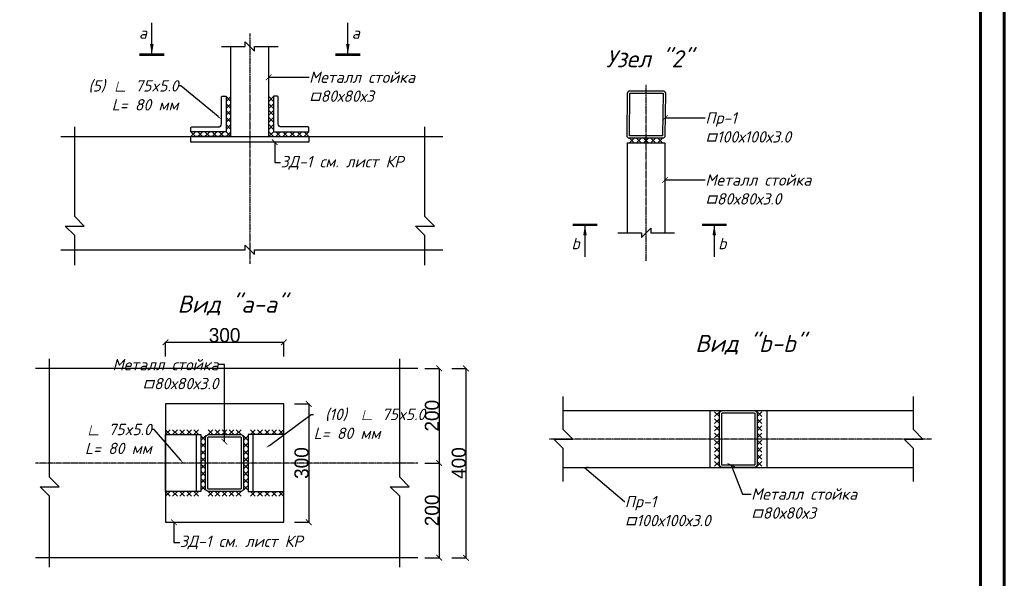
# Model space of a CAD drawing. Header units: millimetres. Extents: x 2063114 to 14983986, y -126020516 to 213791.
# Tile 323 of 656: x 2358987 to 2379792, y -1144324 to -1132524. Entities that reach past the tile are written whole.
import ezdxf
from ezdxf import colors
from ezdxf.entities.mleader import LeaderData, LeaderLine
from ezdxf.math import Vec2, Vec3

# ---------------------------------------------------------------- set-up
doc = ezdxf.new("R2010")
doc.units = ezdxf.units.MM
doc.linetypes.add('CENTER2', pattern=[1.125, 0.75, -0.125, 0.125, -0.125])
doc.linetypes.add('HIDDEN2', pattern=[4.7625, 3.175, -1.5875])
doc.layers.get('Defpoints').update_dxf_attribs({"color": 6, "lineweight": 35})
doc.layers.add('_print', color=6, linetype='Continuous', lineweight=60, plot=False)
doc.styles.add('size', font='exthalf2.shx', dxfattribs={"height": 300})
doc.styles.add('V@ler@Live', font='isocpeui.ttf')
doc.dimstyles.new('M 1-10 @', dxfattribs={"dimtxt": 300, "dimasz": 120, "dimexe": 10, "dimexo": 10, "dimtad": 1, "dimdec": 0, "dimlfac": 0.1, "dimzin": 1, "dimtxsty": 'size', "dimblk": 'ARCHTICK', "dimcen": 2.5, "dimclrd": 40, "dimclre": 40, "dimazin": 0, "dimtfac": 1, "dimtdec": 0, "dimtmove": 0, "dimatfit": 3, "dimldrblk": 'ARCHTICK', "dimfxl": 300, "dimfxlon": 1, "dimarcsym": 0})

# ---------------------------------------------------------------- blocks, each defined once
blk = doc.blocks.new('_ArchTick')
at = {"color": 0, "linetype": 'ByBlock', "const_width": 0.15}
blk.add_lwpolyline([(-0.5, -0.5), (0.5, 0.5)], dxfattribs=at)
blk = doc.blocks.new('*D2990')
at = {"color": 250, "lineweight": -2, "transparency": 16777216}
for p, q in [((2367551, -1139889), (2367861, -1139889)), ((2367851, -1139889), (2367851, -1141889)), ((2367551, -1141889), (2367861, -1141889))]:
    blk.add_line(p, q, dxfattribs=at)
at = {"layer": 'Defpoints', "color": 0, "lineweight": 30, "transparency": 16777216}
for p in [(2367397, -1139889), (2367397, -1141889), (2367851, -1141889)]:
    blk.add_point(p, dxfattribs=at)
at = {"color": 250, "lineweight": -2, "transparency": 16777216, "xscale": 120, "yscale": 120, "zscale": 120}
for p, rotation in [((2367851, -1139889), 90), ((2367851, -1141889), 270)]:
    blk.add_blockref('_ArchTick', p, dxfattribs=dict(at, rotation=rotation))
at = {"color": 0, "transparency": 16777216, "insert": (2367700, -1140889), "char_height": 300, "attachment_point": 5, "rotation": 90, "style": 'size'}
blk.add_mtext('200', dxfattribs=at)
blk = doc.blocks.new('*D2991')
at = {"color": 250, "lineweight": -2, "transparency": 16777216}
for p, q in [((2367551, -1141889), (2367861, -1141889)), ((2367851, -1141889), (2367851, -1143889)), ((2367551, -1143889), (2367861, -1143889))]:
    blk.add_line(p, q, dxfattribs=at)
at = {"layer": 'Defpoints', "color": 0, "lineweight": 30, "transparency": 16777216}
for p in [(2367397, -1141889), (2367397, -1143889), (2367851, -1143889)]:
    blk.add_point(p, dxfattribs=at)
at = {"color": 250, "lineweight": -2, "transparency": 16777216, "xscale": 120, "yscale": 120, "zscale": 120}
for p, rotation in [((2367851, -1141889), 90), ((2367851, -1143889), 270)]:
    blk.add_blockref('_ArchTick', p, dxfattribs=dict(at, rotation=rotation))
at = {"color": 0, "transparency": 16777216, "insert": (2367700, -1142889), "char_height": 300, "attachment_point": 5, "rotation": 90, "style": 'size'}
blk.add_mtext('200', dxfattribs=at)
blk = doc.blocks.new('*D2989')
at = {"color": 250, "lineweight": -2, "transparency": 16777216}
for p, q in [((2368117, -1139889), (2368427, -1139889)), ((2368417, -1139889), (2368417, -1143889)), ((2368117, -1143889), (2368427, -1143889))]:
    blk.add_line(p, q, dxfattribs=at)
at = {"layer": 'Defpoints', "color": 0, "lineweight": 30, "transparency": 16777216}
for p in [(2367397, -1139889), (2367397, -1143889), (2368417, -1143889)]:
    blk.add_point(p, dxfattribs=at)
at = {"color": 250, "lineweight": -2, "transparency": 16777216, "xscale": 120, "yscale": 120, "zscale": 120}
for p, rotation in [((2368417, -1139889), 90), ((2368417, -1143889), 270)]:
    blk.add_blockref('_ArchTick', p, dxfattribs=dict(at, rotation=rotation))
at = {"color": 0, "transparency": 16777216, "insert": (2368267, -1141889), "char_height": 300, "attachment_point": 5, "rotation": 90, "style": 'size'}
blk.add_mtext('400', dxfattribs=at)
blk = doc.blocks.new('*D2992')
at = {"color": 250, "lineweight": -2, "transparency": 16777216}
for p, q in [((2364796, -1140639), (2365106, -1140639)), ((2365096, -1140639), (2365096, -1143139)), ((2364796, -1143139), (2365106, -1143139))]:
    blk.add_line(p, q, dxfattribs=at)
at = {"layer": 'Defpoints', "color": 0, "lineweight": 30, "transparency": 16777216}
for p in [(2364566, -1140639), (2364566, -1143139), (2365096, -1143139)]:
    blk.add_point(p, dxfattribs=at)
at = {"color": 250, "lineweight": -2, "transparency": 16777216, "xscale": 120, "yscale": 120, "zscale": 120}
for p, rotation in [((2365096, -1140639), 90), ((2365096, -1143139), 270)]:
    blk.add_blockref('_ArchTick', p, dxfattribs=dict(at, rotation=rotation))
at = {"color": 0, "transparency": 16777216, "insert": (2364945, -1141889), "char_height": 300, "attachment_point": 5, "rotation": 90, "style": 'size'}
blk.add_mtext('300', dxfattribs=at)
blk = doc.blocks.new('*D2993')
at = {"color": 250, "lineweight": -2, "transparency": 16777216}
for p, q in [((2362066, -1139640), (2362066, -1139330)), ((2364568, -1139340), (2362066, -1139340)), ((2364568, -1139640), (2364568, -1139330))]:
    blk.add_line(p, q, dxfattribs=at)
at = {"layer": 'Defpoints', "color": 0, "lineweight": 30, "transparency": 16777216}
for p in [(2362066, -1139340), (2362066, -1140639), (2364568, -1141789)]:
    blk.add_point(p, dxfattribs=at)
at = {"color": 250, "lineweight": -2, "transparency": 16777216, "xscale": 120, "yscale": 120, "zscale": 120, "rotation": 180}
blk.add_blockref('_ArchTick', (2362066, -1139340), dxfattribs=at)
at = {"color": 250, "lineweight": -2, "transparency": 16777216, "xscale": 120, "yscale": 120, "zscale": 120}
blk.add_blockref('_ArchTick', (2364568, -1139340), dxfattribs=at)
at = {"color": 0, "transparency": 16777216, "insert": (2363317, -1139190), "char_height": 300, "attachment_point": 5, "style": 'size'}
blk.add_mtext('300', dxfattribs=at)
blk = doc.blocks.new('*U1590')
at = {"color": 0, "ltscale": 25}
blk.add_lwpolyline([(-59400, 42000), (0, 42000), (0, 0), (-59400, 0)], close=True, dxfattribs=at)
at = {"color": 0, "lineweight": 60, "ltscale": 25}
blk.add_lwpolyline([(-57400, 41500), (-500, 41500), (-500, 500), (-57400, 500)], close=True, dxfattribs=at)

msp = doc.modelspace()

# ---------------------------------------------------------------- linework, layer by layer
at = {"linetype": 'Continuous', "ltscale": 100}
for p, q in [((2361779.23816, -1133262.23626), (2361779.23816, -1132587.23626)), ((2365921.01232, -1133262.23626), (2365921.01232, -1132587.23626)), ((2370931.71787, -1136855.70128), (2370931.71787, -1137530.70128)), ((2373663.49202, -1136855.70128), (2373663.49202, -1137530.70128))]:
    msp.add_line(p, q, dxfattribs=at)
at = {"color": 252, "linetype": 'CENTER2'}
for p, q in [((2363850.12524, -1132812.54527), (2363850.12524, -1137683.91267)), ((2372222.60494, -1137627.52374), (2372222.60494, -1133900.56516)), ((2378252.4519, -1141381.23112), (2370178.16299, -1141381.23112)), ((2367396.95497, -1141888.9072), (2359322.66606, -1141888.9072))]:
    msp.add_line(p, q, dxfattribs=at)
for p, q in [((2363450.12524, -1134990.4138), (2363450.12524, -1133090.4138)), ((2364250.12524, -1134990.4138), (2364250.12524, -1133090.4138)), ((2363350.12524, -1134248.54072), (2363450.12524, -1134148.54072)), ((2363450.12524, -1134248.54072), (2363350.12524, -1134148.54072)), ((2364350.12524, -1134248.54072), (2364250.12524, -1134148.54072)), ((2364250.12524, -1134248.54072), (2364350.12524, -1134148.54072)), ((2363350.12524, -1134398.54072), (2363450.12524, -1134298.54072)), ((2363450.12524, -1134398.54072), (2363350.12524, -1134298.54072)), ((2363350.12524, -1134540.4138), (2363450.12524, -1134440.4138)), ((2363450.12524, -1134540.4138), (2363350.12524, -1134440.4138)), ((2364350.12524, -1134398.54072), (2364250.12524, -1134298.54072)), ((2364250.12524, -1134398.54072), (2364350.12524, -1134298.54072)), ((2364350.12524, -1134540.4138), (2364250.12524, -1134440.4138)), ((2364250.12524, -1134540.4138), (2364350.12524, -1134440.4138)), ((2363350.12524, -1134690.4138), (2363450.12524, -1134590.4138)), ((2363450.12524, -1134690.4138), (2363350.12524, -1134590.4138)), ((2364350.12524, -1134690.4138), (2364250.12524, -1134590.4138)), ((2364250.12524, -1134690.4138), (2364350.12524, -1134590.4138)), ((2362603.4235, -1134990.4138), (2362703.4235, -1134890.4138)), ((2362703.4235, -1134990.4138), (2362603.4235, -1134890.4138)), ((2362752.76385, -1134990.4138), (2362852.76385, -1134890.4138)), ((2362852.76385, -1134990.4138), (2362752.76385, -1134890.4138)), ((2362902.1042, -1134990.4138), (2363002.1042, -1134890.4138)), ((2363002.1042, -1134990.4138), (2362902.1042, -1134890.4138)), ((2363051.44455, -1134990.4138), (2363151.44455, -1134890.4138)), ((2363151.44455, -1134990.4138), (2363051.44455, -1134890.4138)), ((2363200.78489, -1134990.4138), (2363300.78489, -1134890.4138)), ((2363300.78489, -1134990.4138), (2363200.78489, -1134890.4138)), ((2363350.12524, -1134840.4138), (2363450.12524, -1134740.4138)), ((2363450.12524, -1134840.4138), (2363350.12524, -1134740.4138)), ((2363350.12524, -1134990.4138), (2363450.12524, -1134890.4138)), ((2363450.12524, -1134990.4138), (2363350.12524, -1134890.4138)), ((2364350.12524, -1134840.4138), (2364250.12524, -1134740.4138)), ((2364250.12524, -1134840.4138), (2364350.12524, -1134740.4138)), ((2364350.12524, -1134990.4138), (2364250.12524, -1134890.4138)), ((2364250.12524, -1134990.4138), (2364350.12524, -1134890.4138)), ((2364499.46559, -1134990.4138), (2364399.46559, -1134890.4138)), ((2364399.46559, -1134990.4138), (2364499.46559, -1134890.4138)), ((2364648.80594, -1134990.4138), (2364548.80594, -1134890.4138)), ((2364548.80594, -1134990.4138), (2364648.80594, -1134890.4138)), ((2364798.14628, -1134990.4138), (2364698.14628, -1134890.4138)), ((2364698.14628, -1134990.4138), (2364798.14628, -1134890.4138)), ((2364947.48663, -1134990.4138), (2364847.48663, -1134890.4138)), ((2364847.48663, -1134990.4138), (2364947.48663, -1134890.4138)), ((2365096.82698, -1134990.4138), (2364996.82698, -1134890.4138)), ((2364996.82698, -1134990.4138), (2365096.82698, -1134890.4138)), ((2359854.53744, -1134990.4138), (2367928.82634, -1134990.4138)), ((2363450.12524, -1134990.4138), (2362700.12524, -1134990.4138)), ((2371971.94529, -1135127.52374), (2371871.94529, -1135027.52374)), ((2371871.94529, -1135127.52374), (2371971.94529, -1135027.52374)), ((2372121.28564, -1135127.52374), (2372021.28564, -1135027.52374)), ((2372021.28564, -1135127.52374), (2372121.28564, -1135027.52374)), ((2372270.62599, -1135127.52374), (2372170.62599, -1135027.52374)), ((2372170.62599, -1135127.52374), (2372270.62599, -1135027.52374)), ((2372419.96633, -1135127.52374), (2372319.96633, -1135027.52374)), ((2372319.96633, -1135127.52374), (2372419.96633, -1135027.52374)), ((2372569.30668, -1135127.52374), (2372469.30668, -1135027.52374)), ((2372469.30668, -1135127.52374), (2372569.30668, -1135027.52374)), ((2371822.60494, -1135127.52374), (2372622.60494, -1135127.52374)), ((2371822.60494, -1135127.52374), (2371822.60494, -1137027.52374)), ((2372622.60494, -1135127.52374), (2372622.60494, -1137027.52374)), ((2367396.95497, -1139888.9072), (2359322.66606, -1139888.9072)), ((2370473.7508, -1140781.23112), (2377873.7508, -1140781.23112)), ((2373571.7393, -1140781.23112), (2373571.7393, -1141981.23112)), ((2373671.7393, -1140906.23112), (2373771.7393, -1140806.23112)), ((2373771.7393, -1140906.23112), (2373671.7393, -1140806.23112)), ((2374671.7393, -1140906.23112), (2374571.7393, -1140806.23112)), ((2374571.7393, -1140906.23112), (2374671.7393, -1140806.23112)), ((2374771.7393, -1140781.23112), (2374771.7393, -1141981.23112)), ((2373671.7393, -1141056.23112), (2373771.7393, -1140956.23112)), ((2373771.7393, -1141056.23112), (2373671.7393, -1140956.23112)), ((2373671.7393, -1141206.23112), (2373771.7393, -1141106.23112)), ((2373771.7393, -1141206.23112), (2373671.7393, -1141106.23112)), ((2374671.7393, -1141056.23112), (2374571.7393, -1140956.23112)), ((2374571.7393, -1141056.23112), (2374671.7393, -1140956.23112)), ((2374671.7393, -1141206.23112), (2374571.7393, -1141106.23112)), ((2374571.7393, -1141206.23112), (2374671.7393, -1141106.23112)), ((2362069.54064, -1141288.9072), (2362169.54064, -1141188.9072)), ((2362169.54064, -1141288.9072), (2362069.54064, -1141188.9072)), ((2362218.88099, -1141288.9072), (2362318.88099, -1141188.9072)), ((2362318.88099, -1141288.9072), (2362218.88099, -1141188.9072)), ((2362368.22133, -1141288.9072), (2362468.22133, -1141188.9072)), ((2362468.22133, -1141288.9072), (2362368.22133, -1141188.9072)), ((2362517.56168, -1141288.9072), (2362617.56168, -1141188.9072)), ((2362617.56168, -1141288.9072), (2362517.56168, -1141188.9072)), ((2362666.90203, -1141288.9072), (2362766.90203, -1141188.9072)), ((2362766.90203, -1141288.9072), (2362666.90203, -1141188.9072)), ((2362716.24238, -1141288.9072), (2362716.24238, -1142488.9072)), ((2362816.24238, -1141413.9072), (2362916.24238, -1141313.9072)), ((2362916.24238, -1141413.9072), (2362816.24238, -1141313.9072)), ((2362967.56168, -1141288.9072), (2363067.56168, -1141188.9072)), ((2363067.56168, -1141288.9072), (2362967.56168, -1141188.9072)), ((2363116.90203, -1141288.9072), (2363216.90203, -1141188.9072)), ((2363216.90203, -1141288.9072), (2363116.90203, -1141188.9072)), ((2363266.24238, -1141288.9072), (2363366.24238, -1141188.9072)), ((2363366.24238, -1141288.9072), (2363266.24238, -1141188.9072)), ((2363415.58272, -1141288.9072), (2363515.58272, -1141188.9072)), ((2363515.58272, -1141288.9072), (2363415.58272, -1141188.9072)), ((2363564.92307, -1141288.9072), (2363664.92307, -1141188.9072)), ((2363664.92307, -1141288.9072), (2363564.92307, -1141188.9072)), ((2363816.24238, -1141413.9072), (2363716.24238, -1141313.9072)), ((2363716.24238, -1141413.9072), (2363816.24238, -1141313.9072)), ((2363965.58272, -1141288.9072), (2363865.58272, -1141188.9072)), ((2363865.58272, -1141288.9072), (2363965.58272, -1141188.9072)), ((2363916.24238, -1141288.9072), (2363916.24238, -1142488.9072)), ((2364114.92307, -1141288.9072), (2364014.92307, -1141188.9072)), ((2364014.92307, -1141288.9072), (2364114.92307, -1141188.9072)), ((2364264.26342, -1141288.9072), (2364164.26342, -1141188.9072)), ((2364164.26342, -1141288.9072), (2364264.26342, -1141188.9072)), ((2364413.60376, -1141288.9072), (2364313.60376, -1141188.9072)), ((2364313.60376, -1141288.9072), (2364413.60376, -1141188.9072)), ((2364562.94411, -1141288.9072), (2364462.94411, -1141188.9072)), ((2364462.94411, -1141288.9072), (2364562.94411, -1141188.9072)), ((2373671.7393, -1141356.23112), (2373771.7393, -1141256.23112)), ((2373771.7393, -1141356.23112), (2373671.7393, -1141256.23112)), ((2374671.7393, -1141356.23112), (2374571.7393, -1141256.23112)), ((2374571.7393, -1141356.23112), (2374671.7393, -1141256.23112)), ((2362816.24238, -1141563.9072), (2362916.24238, -1141463.9072)), ((2362916.24238, -1141563.9072), (2362816.24238, -1141463.9072)), ((2363816.24238, -1141563.9072), (2363716.24238, -1141463.9072)), ((2363716.24238, -1141563.9072), (2363816.24238, -1141463.9072)), ((2373671.7393, -1141506.23112), (2373771.7393, -1141406.23112)), ((2373771.7393, -1141506.23112), (2373671.7393, -1141406.23112)), ((2374671.7393, -1141506.23112), (2374571.7393, -1141406.23112)), ((2374571.7393, -1141506.23112), (2374671.7393, -1141406.23112)), ((2362816.24238, -1141713.9072), (2362916.24238, -1141613.9072)), ((2362916.24238, -1141713.9072), (2362816.24238, -1141613.9072)), ((2363816.24238, -1141713.9072), (2363716.24238, -1141613.9072)), ((2363716.24238, -1141713.9072), (2363816.24238, -1141613.9072)), ((2373671.7393, -1141656.23112), (2373771.7393, -1141556.23112)), ((2373771.7393, -1141656.23112), (2373671.7393, -1141556.23112)), ((2373671.7393, -1141806.23112), (2373771.7393, -1141706.23112)), ((2373771.7393, -1141806.23112), (2373671.7393, -1141706.23112)), ((2374671.7393, -1141656.23112), (2374571.7393, -1141556.23112)), ((2374571.7393, -1141656.23112), (2374671.7393, -1141556.23112)), ((2374671.7393, -1141806.23112), (2374571.7393, -1141706.23112)), ((2374571.7393, -1141806.23112), (2374671.7393, -1141706.23112)), ((2362816.24238, -1141863.9072), (2362916.24238, -1141763.9072)), ((2362916.24238, -1141863.9072), (2362816.24238, -1141763.9072)), ((2362816.24238, -1142013.9072), (2362916.24238, -1141913.9072)), ((2362916.24238, -1142013.9072), (2362816.24238, -1141913.9072)), ((2363816.24238, -1141863.9072), (2363716.24238, -1141763.9072)), ((2363716.24238, -1141863.9072), (2363816.24238, -1141763.9072)), ((2363816.24238, -1142013.9072), (2363716.24238, -1141913.9072)), ((2363716.24238, -1142013.9072), (2363816.24238, -1141913.9072)), ((2373671.7393, -1141956.23112), (2373771.7393, -1141856.23112)), ((2373771.7393, -1141956.23112), (2373671.7393, -1141856.23112)), ((2374671.7393, -1141956.23112), (2374571.7393, -1141856.23112)), ((2374571.7393, -1141956.23112), (2374671.7393, -1141856.23112)), ((2362816.24238, -1142163.9072), (2362916.24238, -1142063.9072)), ((2362916.24238, -1142163.9072), (2362816.24238, -1142063.9072)), ((2363816.24238, -1142163.9072), (2363716.24238, -1142063.9072)), ((2363716.24238, -1142163.9072), (2363816.24238, -1142063.9072)), ((2370473.7508, -1141981.23112), (2377873.7508, -1141981.23112)), ((2362816.24238, -1142313.9072), (2362916.24238, -1142213.9072)), ((2362916.24238, -1142313.9072), (2362816.24238, -1142213.9072)), ((2362816.24238, -1142463.9072), (2362916.24238, -1142363.9072)), ((2362916.24238, -1142463.9072), (2362816.24238, -1142363.9072)), ((2363816.24238, -1142313.9072), (2363716.24238, -1142213.9072)), ((2363716.24238, -1142313.9072), (2363816.24238, -1142213.9072)), ((2363816.24238, -1142463.9072), (2363716.24238, -1142363.9072)), ((2363716.24238, -1142463.9072), (2363816.24238, -1142363.9072)), ((2362069.54064, -1142488.9072), (2362169.54064, -1142588.9072)), ((2362169.54064, -1142488.9072), (2362069.54064, -1142588.9072)), ((2362218.88099, -1142488.9072), (2362318.88099, -1142588.9072)), ((2362318.88099, -1142488.9072), (2362218.88099, -1142588.9072)), ((2362368.22133, -1142488.9072), (2362468.22133, -1142588.9072)), ((2362468.22133, -1142488.9072), (2362368.22133, -1142588.9072)), ((2362517.56168, -1142488.9072), (2362617.56168, -1142588.9072)), ((2362617.56168, -1142488.9072), (2362517.56168, -1142588.9072)), ((2362666.90203, -1142488.9072), (2362766.90203, -1142588.9072)), ((2362766.90203, -1142488.9072), (2362666.90203, -1142588.9072)), ((2362967.56168, -1142488.9072), (2363067.56168, -1142588.9072)), ((2363067.56168, -1142488.9072), (2362967.56168, -1142588.9072)), ((2363116.90203, -1142488.9072), (2363216.90203, -1142588.9072)), ((2363216.90203, -1142488.9072), (2363116.90203, -1142588.9072)), ((2363266.24238, -1142488.9072), (2363366.24238, -1142588.9072)), ((2363366.24238, -1142488.9072), (2363266.24238, -1142588.9072)), ((2363415.58272, -1142488.9072), (2363515.58272, -1142588.9072)), ((2363515.58272, -1142488.9072), (2363415.58272, -1142588.9072)), ((2363564.92307, -1142488.9072), (2363664.92307, -1142588.9072)), ((2363664.92307, -1142488.9072), (2363564.92307, -1142588.9072)), ((2363965.58272, -1142488.9072), (2363865.58272, -1142588.9072)), ((2363865.58272, -1142488.9072), (2363965.58272, -1142588.9072)), ((2364114.92307, -1142488.9072), (2364014.92307, -1142588.9072)), ((2364014.92307, -1142488.9072), (2364114.92307, -1142588.9072)), ((2364264.26342, -1142488.9072), (2364164.26342, -1142588.9072)), ((2364164.26342, -1142488.9072), (2364264.26342, -1142588.9072)), ((2364413.60376, -1142488.9072), (2364313.60376, -1142588.9072)), ((2364313.60376, -1142488.9072), (2364413.60376, -1142588.9072)), ((2364562.94411, -1142488.9072), (2364462.94411, -1142588.9072)), ((2364462.94411, -1142488.9072), (2364562.94411, -1142588.9072)), ((2367396.95497, -1143888.9072), (2359322.66606, -1143888.9072))]:
    msp.add_line(p, q)
for points in [[(2363250.12524, -1133090.4138), (2363750.12524, -1133090.4138), (2363750.12524, -1132990.4138), (2363950.12524, -1133190.4138), (2363950.12524, -1133090.4138), (2364450.12524, -1133090.4138)], [(2360150.12524, -1137708.91265), (2360150.12524, -1137083.91265), (2359950.12524, -1136883.91265), (2360350.12524, -1136883.91265), (2360150.12524, -1136683.91265), (2360150.12524, -1134790.4138)], [(2367550.12524, -1137708.91265), (2367550.12524, -1137083.91265), (2367350.12524, -1136883.91266), (2367750.12524, -1136883.91265), (2367550.12524, -1136683.91265), (2367550.12524, -1134790.4138)], [(2371622.60494, -1137027.52374), (2372122.60494, -1137027.52374), (2372122.60494, -1137127.52374), (2372322.60494, -1136927.52374), (2372322.60494, -1137027.52374), (2372822.60494, -1137027.52374)], [(2359854.53744, -1137383.91266), (2363750.12524, -1137383.91266), (2363750.12524, -1137283.91266), (2363950.12524, -1137483.91266), (2363950.12524, -1137383.91266), (2367928.82634, -1137383.91266)], [(2359618.25387, -1144088.9072), (2359618.25387, -1142588.90719), (2359418.25387, -1142388.90719), (2359818.25387, -1142388.90719), (2359618.25387, -1142188.90719), (2359618.25387, -1139688.9072)], [(2367018.25387, -1144088.9072), (2367018.25387, -1142588.90719), (2366818.25387, -1142388.9072), (2367218.25387, -1142388.90719), (2367018.25387, -1142188.90719), (2367018.25387, -1139688.9072)], [(2370473.7508, -1142281.23112), (2370473.7508, -1141581.23112), (2370273.7508, -1141381.23112), (2370673.7508, -1141381.23112), (2370473.7508, -1141181.23112), (2370473.7508, -1140481.23112)], [(2377873.7508, -1142281.23112), (2377873.7508, -1141581.23112), (2377673.7508, -1141381.23114), (2378073.7508, -1141381.23112), (2377873.7508, -1141181.23112), (2377873.7508, -1140481.23112)]]:
    msp.add_lwpolyline(points)
at = {"linetype": 'Continuous', "ltscale": 100, "const_width": 52.5}
for points in [[(2361516.73816, -1133262.23626), (2362041.73816, -1133262.23626)], [(2366183.51232, -1133262.23626), (2365658.51232, -1133262.23626)], [(2370669.21787, -1136855.70128), (2371194.21787, -1136855.70128)], [(2373925.99202, -1136855.70128), (2373400.99202, -1136855.70128)]]:
    msp.add_lwpolyline(points, dxfattribs=at)
for points in [[(2371882.10719, -1134023.33469), (2372582.10719, -1134023.33469, -0.4142135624), (2372632.10719, -1134073.33469), (2372622.60494, -1134977.52374, -0.4142135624), (2372572.60494, -1135027.52374), (2371872.60494, -1135027.52374, -0.4142135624), (2371822.60494, -1134977.52374), (2371832.10719, -1134073.33469, -0.4142135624)], [(2373831.7393, -1140781.23112), (2374511.7393, -1140781.23112, -0.4142135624), (2374571.7393, -1140841.23112), (2374571.7393, -1141921.23112, -0.4142135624), (2374511.7393, -1141981.23112), (2373831.7393, -1141981.23112, -0.4142135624), (2373771.7393, -1141921.23112), (2373771.7393, -1140841.23112, -0.4142135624)], [(2373831.7393, -1140831.23112), (2374511.7393, -1140831.23112, -0.4142135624), (2374521.7393, -1140841.23112), (2374521.7393, -1141921.23112, -0.4142135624), (2374511.7393, -1141931.23112), (2373831.7393, -1141931.23112, -0.4142135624), (2373821.7393, -1141921.23112), (2373821.7393, -1140841.23112, -0.4142135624)], [(2362976.24238, -1141288.9072), (2363656.24238, -1141288.9072, -0.4142135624), (2363716.24238, -1141348.9072), (2363716.24238, -1142428.9072, -0.4142135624), (2363656.24238, -1142488.9072), (2362976.24238, -1142488.9072, -0.4142135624), (2362916.24238, -1142428.9072), (2362916.24238, -1141348.9072, -0.4142135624)], [(2362976.24238, -1141338.9072), (2363656.24238, -1141338.9072, -0.4142135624), (2363666.24238, -1141348.9072), (2363666.24238, -1142428.9072, -0.4142135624), (2363656.24238, -1142438.9072), (2362976.24238, -1142438.9072, -0.4142135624), (2362966.24238, -1142428.9072), (2362966.24238, -1141348.9072, -0.4142135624)]]:
    msp.add_lwpolyline(points, format="xyb", close=True)
at = {"ltscale": 60}
for points in [[(2363350.12524, -1134890.4138), (2362600.12524, -1134890.4138), (2362600.12524, -1134812.9138, -0.4142135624), (2362622.62524, -1134790.4138), (2363182.62524, -1134790.4138, 0.4142135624), (2363250.12524, -1134722.9138), (2363250.12524, -1134162.9138, -0.4142135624), (2363272.62524, -1134140.4138), (2363350.12524, -1134140.4138)], [(2364350.12526, -1134890.41379), (2365100.12526, -1134890.41378), (2365100.12525, -1134812.91378, 0.4142135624), (2365077.62525, -1134790.41378), (2364517.62525, -1134790.41379, -0.4142135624), (2364450.12525, -1134722.91379), (2364450.12524, -1134162.91379, 0.4142135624), (2364427.62524, -1134140.41379), (2364350.12524, -1134140.41379)]]:
    msp.add_lwpolyline(points, format="xyb", close=True, dxfattribs=at)
for points in [[(2371882.10719, -1134073.33469), (2372582.10719, -1134073.33469), (2372572.60494, -1134977.52374), (2371872.60494, -1134977.52374)], [(2364566.24238, -1140638.9072), (2362066.24238, -1140638.9072), (2362066.24238, -1143138.9072), (2364566.24238, -1143138.9072)], [(2362066.24238, -1141288.9072), (2362816.24238, -1141288.9072), (2362816.24238, -1142488.9072), (2362066.24238, -1142488.9072)], [(2364566.24238, -1141288.9072), (2363816.24238, -1141288.9072), (2363816.24238, -1142488.9072), (2364566.24238, -1142488.9072)]]:
    msp.add_lwpolyline(points, close=True)
at = {"linetype": 'HIDDEN2'}
msp.add_lwpolyline([(2362600.12524, -1134990.4138), (2365100.12524, -1134990.4138), (2365100.12524, -1135110.4138), (2362600.12524, -1135110.4138)], close=True, dxfattribs=at)
at = {"linetype": 'Continuous', "ltscale": 100}
for points in [[(2361779.23816, -1133262.23626), (2361816.94668, -1133036.89866), (2361741.52965, -1133036.89866)], [(2365921.01232, -1133262.23626), (2365883.3038, -1133036.89866), (2365958.72084, -1133036.89866)], [(2370931.71787, -1136855.70128), (2370969.42638, -1137081.03888), (2370894.00935, -1137081.03888)], [(2373663.49202, -1136855.70128), (2373625.7835, -1137081.03888), (2373701.20054, -1137081.03888)]]:
    msp.add_solid(points, dxfattribs=at)
at = {"layer": '_print', "ltscale": 100}
msp.add_lwpolyline([(2379792.08613, -1159001.43901), (2320392.08613, -1159001.43901), (2320392.08613, -1117001.43901), (2379792.08613, -1117001.43901)], close=True, dxfattribs=at)

# ---------------------------------------------------------------- block references
msp.add_blockref('*U1590', (2379792.08613, -1159001.43901))

# ---------------------------------------------------------------- texts
at = {"linetype": 'Continuous', "ltscale": 100, "style": 'V@ler@Live'}
for s, p in [('a', (2361506.30667, -1132924.73626)), ('a', (2366004.07142, -1132924.73626)), ('b', (2370646.55112, -1137372.59685)), ('b', (2373746.55112, -1137372.59685))]:
    msp.add_text(s, height=240, dxfattribs=at).set_placement(p)
at = {"char_height": 360, "style": 'V@ler@Live'}
for s, width, insert, attachment_point in [('Узел "2"', 2067.1247681, (2371379.11558, -1133529.82545), 7), ('Вид "a-a"', 3560.2175185, (2362322.5269, -1138353.4238), 1), ('Вид "b-b"', 3560.2175185, (2373261.7393, -1139181.23112), 1)]:
    msp.add_mtext_dynamic_manual_height_columns(s, width=width, gutter_width=1650, heights=[0], dxfattribs=dict(at, insert=insert, attachment_point=attachment_point))

# ---------------------------------------------------------------- dimensions: what is measured, and where the dimension line sits
dim = msp.add_linear_dim(base=(2362066.24238, -1139340.38773), p1=(2364568.25387, -1141788.9072), p2=(2362066.24238, -1140638.9072), text='300', dimstyle='M 1-10 @', override={"dimclrd": 250, "dimclre": 250})
dim.commit()
dim.dimension.update_dxf_attribs({"geometry": '*D2993', "text_midpoint": (2363317.24812, -1139189.76273)})
for base, p1, p2, override, picture, middle in [((2367850.85784, -1141888.9072), (2367396.95497, -1139888.9072), (2367396.95497, -1141888.9072), {"dimclrd": 250, "dimclre": 250}, '*D2990', (2367700.23284, -1140888.9072)), ((2368417.28998, -1143888.9072), (2367396.95497, -1139888.9072), (2367396.95497, -1143888.9072), {"dimclrd": 250, "dimclre": 250}, '*D2989', (2368266.66498, -1141888.9072)), ((2367850.85784, -1143888.9072), (2367396.95497, -1141888.9072), (2367396.95497, -1143888.9072), {"dimclrd": 250, "dimclre": 250, "dimtmove": 1}, '*D2991', (2367700.23284, -1142888.9072))]:
    dim = msp.add_linear_dim(base=base, p1=p1, p2=p2, angle=90, dimstyle='M 1-10 @', override=override)
    dim.commit()
    dim.dimension.update_dxf_attribs({"geometry": picture, "text_midpoint": middle})
dim = msp.add_linear_dim(base=(2365095.55972, -1143138.9072), p1=(2364566.24238, -1140638.9072), p2=(2364566.24238, -1143138.9072), angle=90, text='300', dimstyle='M 1-10 @', override={"dimclrd": 250, "dimclre": 250, "dimtmove": 1})
dim.commit()
dim.dimension.update_dxf_attribs({"geometry": '*D2992', "text_midpoint": (2364944.93472, -1141888.9072)})

# ---------------------------------------------------------------- leaders
ml = msp.add_multileader_mtext('Standard')
ml.set_content('Металл стойка \\P□80х80х3', color=256, style='V@ler@Live')
ml.set_leader_properties()
ml.set_arrow_properties(name='ARCHTICK')
ml.build(insert=Vec2(0, 0))
ml.multileader.update_dxf_attribs({"arrow_head_size": 120})
ctx = ml.context
ctx.base_point, ctx.char_height, ctx.arrow_head_size, ctx.plane_origin = Vec3(2365100.78299, -1133738.6715), 240, 120, Vec3(2364250.12524, -1133738.6715)
notes = []
notes.append((ctx, [(0, (1, 1, 0), (2365092.78299, -1133738.6715), (1, 0), 8, [(0, [(2364250.12524, -1133738.6715)], 0, [])])]))
ctx.mtext.insert, ctx.mtext.flow_direction = Vec3(2365102.78299, -1133618.6715), 5
ml = msp.add_multileader_mtext('Standard')
ml.set_content('(5) ∟ 75x5.0 \\PL= 80 мм', color=256, style='V@ler@Live')
ml.set_leader_properties(color=256)
ml.build(insert=Vec2(0, 0))
ml.multileader.update_dxf_attribs({"arrow_head_size": 90})
ctx = ml.context
ctx.base_point, ctx.char_height, ctx.arrow_head_size, ctx.plane_origin = Vec3(2360554.97451, -1133921.22244), 240, 90, Vec3(2363250.12524, -1134629.52694)
ctx.text_align_type = 2
notes.append((ctx, [(1, (1, 1, 0), (2362395.71258, -1133921.22244), (-1, 0), 50.55625, [(0, [(2363250.12524, -1134629.52694)], 0, [])])]))
ctx.mtext.insert, ctx.mtext.width, ctx.mtext.alignment, ctx.mtext.flow_direction = Vec3(2362343.15633, -1133801.13153), 2488.3158173, 3, 5
ml = msp.add_multileader_mtext('Standard')
ml.set_content('Пр-1\\P□100х100х3.0', color=256, style='V@ler@Live')
ml.set_leader_properties()
ml.set_arrow_properties(name='ARCHTICK')
ml.build(insert=Vec2(0, 0))
ml.multileader.update_dxf_attribs({"arrow_head_size": 120})
ctx = ml.context
ctx.base_point, ctx.char_height, ctx.arrow_head_size, ctx.plane_origin = Vec3(2373473.26269, -1134599.26603), 240, 120, Vec3(2372622.60494, -1134599.26603)
notes.append((ctx, [(0, (1, 1, 0), (2373465.26269, -1134599.26603), (1, 0), 8, [(0, [(2372622.60494, -1134599.26603)], 0, [])])]))
ctx.mtext.insert, ctx.mtext.flow_direction = Vec3(2373475.26269, -1134479.26603), 5
ml = msp.add_multileader_mtext('Standard')
ml.set_content('ЗД-1 см. лист КР ', color=256, style='V@ler@Live')
ml.set_leader_properties()
ml.set_arrow_properties(name='ARCHTICK')
ml.build(insert=Vec2(0, 0))
ml.multileader.update_dxf_attribs({"arrow_head_size": 120})
ctx = ml.context
ctx.base_point, ctx.char_height, ctx.arrow_head_size, ctx.plane_origin = Vec3(2364500.58728, -1135540.38324), 240, 120, Vec3(2364375.95107, -1135110.4138)
notes.append((ctx, [(0, (1, 1, 0), (2364375.95107, -1135540.38324), (1, 0), 124.63621, [(0, [(2364375.95107, -1135110.4138)], 0, [])])]))
ctx.mtext.insert, ctx.mtext.flow_direction = Vec3(2364502.58728, -1135402.38324), 5
ml = msp.add_multileader_mtext('Standard')
ml.set_content('Металл стойка \\P□80х80х3.0', color=256, style='V@ler@Live')
ml.set_leader_properties()
ml.set_arrow_properties(name='ARCHTICK')
ml.build(insert=Vec2(0, 0))
ml.multileader.update_dxf_attribs({"arrow_head_size": 120})
ctx = ml.context
ctx.base_point, ctx.char_height, ctx.arrow_head_size, ctx.plane_origin = Vec3(2373473.26269, -1135909.26603), 240, 120, Vec3(2372622.60494, -1135909.26603)
notes.append((ctx, [(0, (1, 1, 0), (2373465.26269, -1135909.26603), (1, 0), 8, [(0, [(2372622.60494, -1135909.26603)], 0, [])])]))
ctx.mtext.insert, ctx.mtext.flow_direction = Vec3(2373475.26269, -1135789.26603), 5
ml = msp.add_multileader_mtext('Standard')
ml.set_content('Металл стойка \\P□80х80х3.0', color=256, style='V@ler@Live')
ml.set_leader_properties()
ml.set_arrow_properties(name='ARCHTICK')
ml.build(insert=Vec2(0, 0))
ml.multileader.update_dxf_attribs({"arrow_head_size": 120})
ctx = ml.context
ctx.base_point, ctx.char_height, ctx.arrow_head_size, ctx.plane_origin = Vec3(2360809.77649, -1139810.38773), 240, 120, Vec3(2363314.23088, -1140988.9072)
ctx.text_align_type = 2
notes.append((ctx, [(0, (1, 1, 0), (2363314.23088, -1139810.38773), (-1, 0), 124.63621, [(0, [(2363314.23088, -1141438.9072)], 0, [])])]))
ctx.mtext.insert, ctx.mtext.alignment, ctx.mtext.flow_direction = Vec3(2363187.59467, -1139690.38773), 3, 5
ml = msp.add_multileader_mtext('Standard')
ml.set_content('\\pxi-3,l4,t4;(10)^I∟ 75x5.0 \\P\\pi0,l0,tz;L= 80 мм', color=256, style='V@ler@Live')
ml.set_leader_properties(color=256)
ml.build(insert=Vec2(0, 0))
ml.multileader.update_dxf_attribs({"arrow_head_size": 90})
ctx = ml.context
ctx.base_point, ctx.char_height, ctx.arrow_head_size, ctx.plane_origin = Vec3(2365197.15462, -1140860.6027), 240, 90, Vec3(2364191.24238, -1141568.9072)
notes.append((ctx, [(1, (1, 1, 0), (2365146.59837, -1140860.6027), (1, 0), 50.55625, [(0, [(2364191.24238, -1141568.9072)], 0, [])])]))
ctx.mtext.insert, ctx.mtext.width, ctx.mtext.flow_direction = Vec3(2365199.15462, -1140740.5118), 2386.324248, 5
ml = msp.add_multileader_mtext('Standard')
ml.set_content('∟ 75x5.0 \\PL= 80 мм', color=256, style='V@ler@Live')
ml.set_leader_properties(color=256)
ml.build(insert=Vec2(0, 0))
ml.multileader.update_dxf_attribs({"arrow_head_size": 90})
ctx = ml.context
ctx.base_point, ctx.char_height, ctx.arrow_head_size, ctx.plane_origin = Vec3(2360393.21861, -1141180.6027), 240, 90, Vec3(2362441.24237, -1141888.9072)
ctx.text_align_type = 2
notes.append((ctx, [(1, (1, 1, 0), (2361829.2294, -1141180.6027), (-1, 0), 50.55625, [(0, [(2362441.24237, -1141888.9072)], 0, [])])]))
ctx.mtext.insert, ctx.mtext.alignment, ctx.mtext.flow_direction = Vec3(2361776.67315, -1141060.5118), 3, 5
ml = msp.add_multileader_mtext('Standard')
ml.set_content('Металл стойка \\P□80х80х3', color=256, style='V@ler@Live')
ml.set_leader_properties()
ml.set_arrow_properties(name='ARCHTICK')
ml.build(insert=Vec2(0, 0))
ml.multileader.update_dxf_attribs({"arrow_head_size": 120})
ctx = ml.context
ctx.base_point, ctx.char_height, ctx.arrow_head_size, ctx.plane_origin = Vec3(2374441.7393, -1142543.97122), 240, 120, Vec3(2374021.7393, -1141931.23112)
notes.append((ctx, [(0, (1, 1, 0), (2374261.7393, -1142543.97122), (1, 0), 180, [(0, [(2374021.7393, -1141931.23112)], 0, [])])]))
ctx.mtext.insert, ctx.mtext.flow_direction = Vec3(2374443.7393, -1142423.97122), 5
ml = msp.add_multileader_mtext('Standard')
ml.set_content('Пр-1\\P□100х100х3.0', color=256, style='V@ler@Live')
ml.set_leader_properties()
ml.set_arrow_properties(name='ARCHTICK')
ml.build(insert=Vec2(0, 0))
ml.multileader.update_dxf_attribs({"arrow_head_size": 120})
ctx = ml.context
ctx.base_point, ctx.char_height, ctx.arrow_head_size, ctx.plane_origin = Vec3(2371772.39705, -1142703.97122), 240, 120, Vec3(2370921.7393, -1141981.23112)
notes.append((ctx, [(0, (1, 1, 0), (2371764.39705, -1142703.97122), (1, 0), 8, [(0, [(2370921.7393, -1141981.23112)], 0, [])])]))
ctx.mtext.insert, ctx.mtext.flow_direction = Vec3(2371774.39705, -1142583.97122), 5
ml = msp.add_multileader_mtext('Standard')
ml.set_content('ЗД-1 см. лист КР ', color=256, style='V@ler@Live')
ml.set_leader_properties()
ml.set_arrow_properties(name='ARCHTICK')
ml.build(insert=Vec2(0, 0))
ml.multileader.update_dxf_attribs({"arrow_head_size": 120})
ctx = ml.context
ctx.base_point, ctx.char_height, ctx.arrow_head_size, ctx.plane_origin = Vec3(2362368.99969, -1143568.87665), 240, 120, Vec3(2362244.36348, -1143138.9072)
notes.append((ctx, [(0, (1, 1, 0), (2362244.36348, -1143568.87665), (1, 0), 124.63621, [(0, [(2362244.36348, -1143138.9072)], 0, [])])]))
ctx.mtext.insert, ctx.mtext.flow_direction = Vec3(2362370.99969, -1143421.71748), 5
for ctx, leaders in notes:
    for number, flags, end, landing, length, lines in leaders:
        leader = LeaderData()
        leader.index, (leader.has_last_leader_line, leader.has_dogleg_vector, leader.attachment_direction) = number, flags
        leader.last_leader_point, leader.dogleg_vector, leader.dogleg_length = Vec3(end), Vec3(landing), length
        for number, points, colour, breaks in lines:
            line = LeaderLine()
            line.index, line.vertices, line.color, line.breaks = number, Vec3.list(points), colors.encode_raw_color(colour), breaks
            leader.lines.append(line)
        ctx.leaders.append(leader)

doc.saveas('drawing.dxf')
